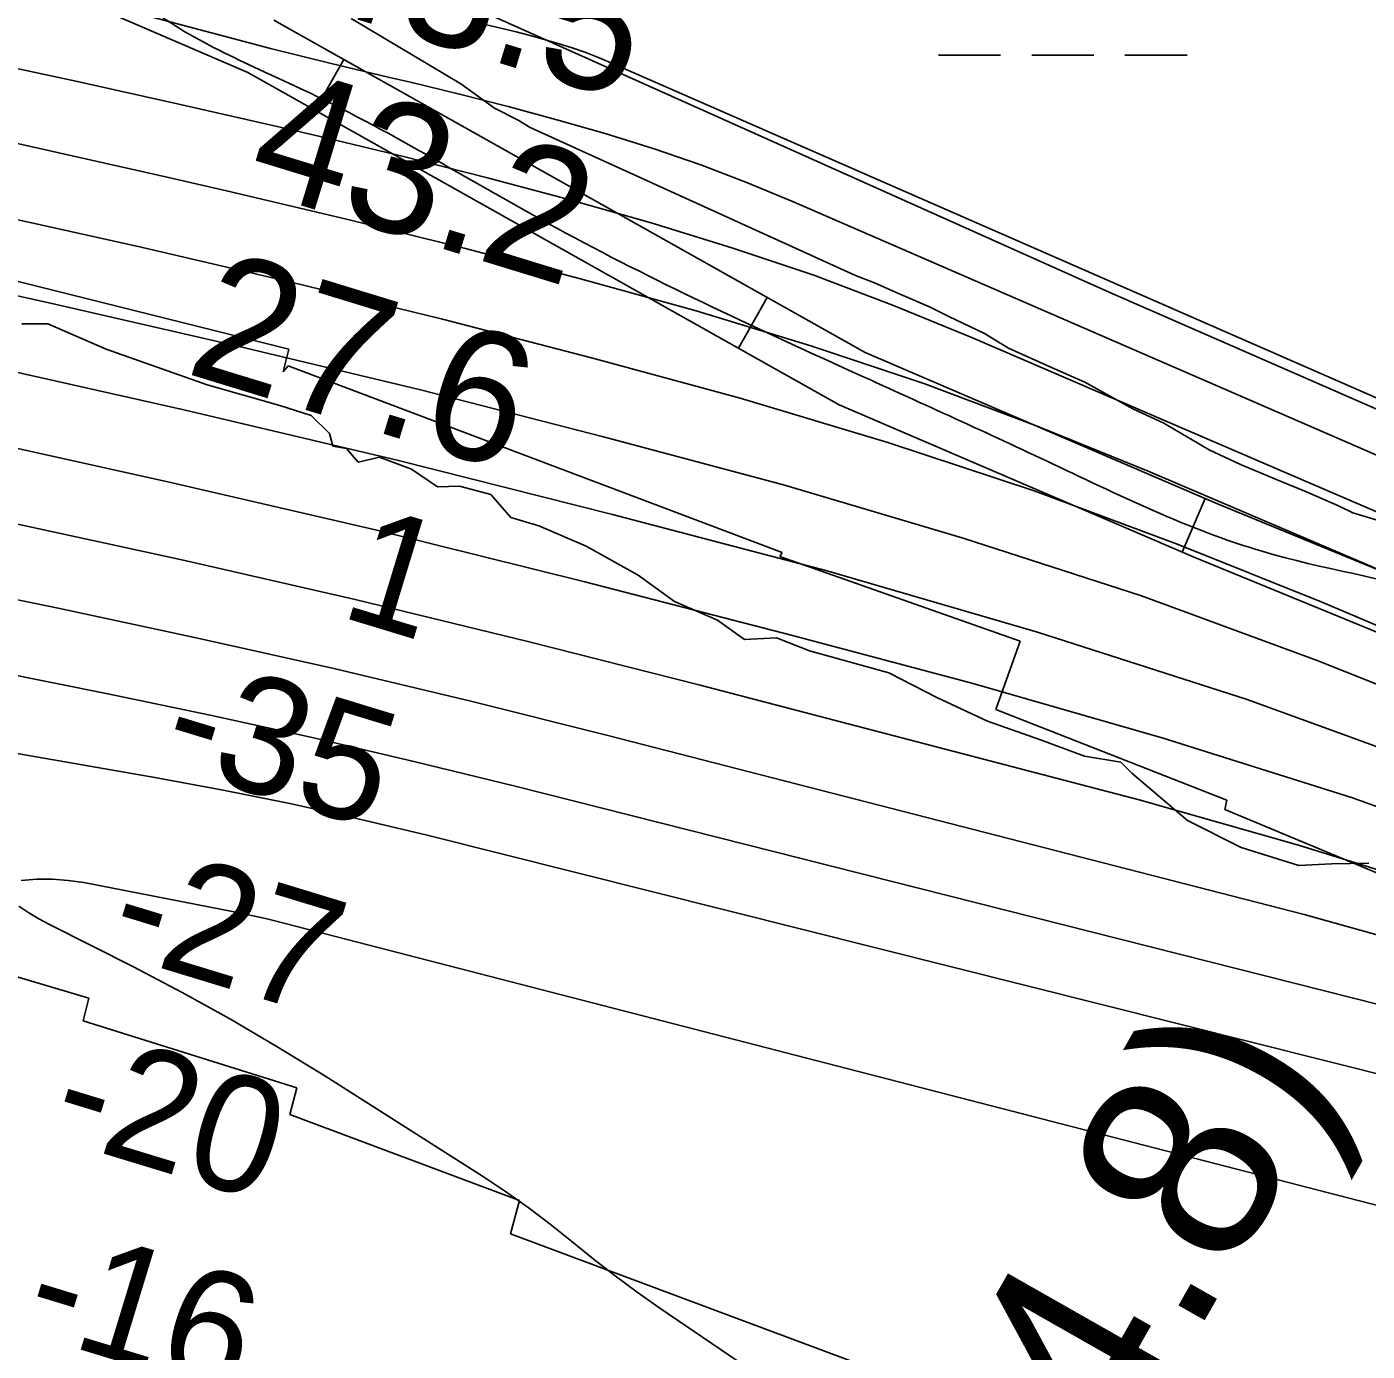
# Model space of a CAD drawing. Extents: x 3245246 to 3283090, y 806824 to 832173.
# Drawn here: x 3266173 to 3266863, y 822566 to 823248 of the extents above; entities that cross this region are included whole.
import ezdxf

# ---------------------------------------------------------------- set-up
doc = ezdxf.new("R2010")
doc.units = 0
for name, color, linetype in [('V-CHAN-NAID', 7, 'Continuous'), ('V-RIVR-EDGE', 7, 'Continuous'), ('V-RIVR-RANG', 7, 'Continuous'), ('V-ROAD-CNTR', 7, 'Continuous'), ('V-RRAP-RVMT', 7, 'Continuous'), ('V-SITE-VEGE', 7, 'Continuous'), ('V-TOPO-DPTH', 7, 'Continuous'), ('V-TOPO-MAJR', 7, 'Continuous'), ('V-TOPO-MINR', 7, 'Continuous'), ('V-TOPO-WATR', 7, 'Continuous'), ('V-WETL-SWMP', 7, 'Continuous')]:
    doc.layers.add(name, color=color, linetype=linetype)

msp = doc.modelspace()

# ---------------------------------------------------------------- linework, layer by layer
at = {"layer": 'V-RIVR-EDGE'}
msp.add_lwpolyline([(3266864.21, 822817.13), (3266845.08, 822816.74), (3266828.13, 822815.92), (3266798.59, 822825.12), (3266770.81, 822839.09), (3266742.18, 822863.51), (3266736.54, 822869.17), (3266717.86, 822872.26), (3266695.28, 822880.58), (3266667.92, 822890.21), (3266641.87, 822902.44), (3266617.12, 822915.11), (3266576.29, 822926.51), (3266559.35, 822933.07), (3266542.83, 822932.25), (3266528.95, 822942.28), (3266506.8, 822951.89), (3266488.14, 822965.42), (3266461.23, 822980.26), (3266436.92, 822990.75), (3266422.58, 822995.14), (3266412.18, 823006.9), (3266396.11, 823011.29), (3266384.8, 823010.88), (3266371.35, 823020.04), (3266354.85, 823026.17), (3266343.97, 823023.58), (3266337.91, 823030.55), (3266330.96, 823031.88), (3266329.23, 823038.4), (3266319.69, 823047.55), (3266303.62, 823052.81), (3266266.27, 823063.33), (3266214.15, 823081.72), (3266184.19, 823094.83), (3266170.71, 823094.87)], dxfattribs=at)
at = {"layer": 'V-ROAD-CNTR'}
for p, q in [((3266321.84, 823204.76), (3266336.54, 823230.92)), ((3266539.76, 823082.26), (3266554.47, 823108.41)), ((3266768.16, 822977.33), (3266779.99, 823004.9))]:
    msp.add_line(p, q, dxfattribs=at)
for points in [[(3267449.55, 822844.23), (3267299.29, 822905.01), (3267218.78, 822918.16), (3267106.49, 822904.55), (3266991.95, 822904.55), (3266872.16, 822934.49), (3266774.74, 822974.51), (3266591.6, 823053.12), (3266287.18, 823224.24), (3266106.47, 823302.18)], [(3267463.29, 822871.03), (3267307.43, 822934.08), (3267219.4, 822948.45), (3267104.68, 822934.55), (3266995.65, 822934.55), (3266881.55, 822963.07), (3266786.35, 823002.17), (3266604.9, 823080.06), (3266300.51, 823251.17)]]:
    msp.add_lwpolyline(points, dxfattribs=at)
msp.add_spline([(3265843.13, 823432.94), (3265858.98, 823417.12), (3265884.36, 823393.48), (3265921.56, 823385.9), (3265988.57, 823351.07), (3266047.21, 823332.33), (3266110.89, 823317.69), (3266174.63, 823302.49), (3266237.94, 823256.14), (3266318.96, 823213.69), (3266446.25, 823144.04), (3266598.22, 823070.18), (3266698.27, 823024.21), (3266809.76, 822977.55), (3266902.83, 822954.65), (3266981.51, 822929.37), (3267047.02, 822922.93), (3267126.67, 822926.97), (3267196.8, 822934.46), (3267240.76, 822931.16), (3267315.46, 822929.02), (3267389.48, 822902.91), (3267472.52, 822855.33), (3267548.21, 822799.11), (3267673.18, 822703.23), (3267729.53, 822659.19), (3267800.82, 822580.02), (3267841.58, 822514.78), (3267890.36, 822443.64), (3267961.46, 822390.31), (3268026.22, 822347.95), (3268097.47, 822313.66), (3268226.82, 822221.48), (3268328.91, 822136.16), (3268437.97, 822030.19), (3268539.63, 821913.73), (3268611.4, 821855.02), (3268669.68, 821832.99), (3268741.62, 821835.21), (3268780.98, 821862.31), (3268824.18, 821916.6), (3268873.06, 822006.27), (3268932.52, 822098.07), (3268972.12, 822145.49), (3269019.4, 822162.03), (3269055.98, 822158.33), (3269086.75, 822138.72), (3269215.73, 821995.56), (3269467.12, 821682.49), (3269665.02, 821425.34), (3269890.24, 821132.34), (3269935.57, 821060.84), (3269937.76, 820947.01), (3269911.92, 820878.37), (3269882.42, 820803.43), (3269850.37, 820754.68), (3269820.83, 820702.94), (3269847.45, 820661.45), (3269995.31, 820504.9), (3270135.08, 820342.32), (3270215.8, 820249.25), (3270280.88, 820161.54), (3270409.84, 819983.24), (3270585.16, 819734.7), (3270723.07, 819531.19), (3270847.77, 819342.24), (3270941.21, 819194.89), (3271024.16, 819065.03), (3271103.72, 818955.95), (3271217.86, 818809.2), (3271322.11, 818665.04), (3271450.94, 818481.15), (3271547.8, 818329.85), (3271656.16, 818158.96), (3271778.9, 817965.4), (3271939.04, 817707.54), (3272036.56, 817466.51), (3272126.72, 817285.29), (3272211.94, 817051.13), (3272318, 816867.47), (3272429.35, 816683.19), (3272508.65, 816556.22), (3272571.56, 816398.68), (3272670.41, 816197), (3272779.92, 816022.86), (3272872.13, 815803.22), (3272964.65, 815556.57)], degree=3, dxfattribs=at)
at = {"layer": 'V-RRAP-RVMT'}
for p, q in [((3266044.61, 823147.63), (3266308.29, 823081.71)), ((3266044.61, 823147.63), (3266308.29, 823081.71)), ((3266308.29, 823081.71), (3266305.27, 823070.07)), ((3266308.29, 823081.71), (3266305.27, 823070.07)), ((3266305.27, 823070.07), (3266307.92, 823073.19)), ((3266305.27, 823070.07), (3266307.92, 823073.19)), ((3266307.92, 823073.19), (3266562.27, 822977.01)), ((3266307.92, 823073.19), (3266562.27, 822977.01)), ((3266562.27, 822977.01), (3266561.09, 822974.98)), ((3266562.27, 822977.01), (3266561.09, 822974.98)), ((3266561.09, 822974.98), (3266684.68, 822931.49)), ((3266561.09, 822974.98), (3266684.68, 822931.49)), ((3266684.68, 822931.49), (3266672.16, 822896.23)), ((3266684.68, 822931.49), (3266672.16, 822896.23)), ((3266672.16, 822896.23), (3266791.11, 822849.5)), ((3266672.16, 822896.23), (3266791.11, 822849.5)), ((3266791.11, 822849.5), (3266790.1, 822844.83)), ((3266791.11, 822849.5), (3266790.1, 822844.83)), ((3266790.1, 822844.83), (3266978.21, 822766.28)), ((3266790.1, 822844.83), (3266978.21, 822766.28)), ((3266205.25, 822747.67), (3266090.95, 822781.37)), ((3266205.25, 822747.67), (3266090.95, 822781.37)), ((3266202.37, 822735.99), (3266205.25, 822747.67)), ((3266202.37, 822735.99), (3266205.25, 822747.67)), ((3266312.39, 822701.48), (3266202.37, 822735.99)), ((3266312.39, 822701.48), (3266202.37, 822735.99)), ((3266308.73, 822687.69), (3266312.39, 822701.48)), ((3266308.73, 822687.69), (3266312.39, 822701.48)), ((3266426.96, 822643.43), (3266308.73, 822687.69)), ((3266426.96, 822643.43), (3266308.73, 822687.69)), ((3266422.35, 822626.31), (3266426.96, 822643.43)), ((3266422.35, 822626.31), (3266426.96, 822643.43)), ((3266670.53, 822533.66), (3266422.35, 822626.31)), ((3266670.53, 822533.66), (3266422.35, 822626.31))]:
    msp.add_line(p, q, dxfattribs=at)
at = {"layer": 'V-SITE-VEGE'}
for p, q in [((3266396.85, 823218.34), (3266340.26, 823251.96)), ((3266414.06, 823205.9), (3266396.85, 823218.34)), ((3266426.37, 823199.67), (3266414.06, 823205.9)), ((3266432.51, 823195.93), (3266426.37, 823199.67)), ((3266599.94, 823119.75), (3266432.51, 823195.93)), ((3266609.79, 823116), (3266599.94, 823119.75)), ((3266620.87, 823111), (3266609.79, 823116)), ((3266638.1, 823103.5), (3266620.87, 823111)), ((3266647.95, 823098.51), (3266638.1, 823103.5)), ((3266666.41, 823089.78), (3266647.95, 823098.51)), ((3266678.71, 823082.31), (3266666.41, 823089.78)), ((3266700.87, 823072.31), (3266678.71, 823082.31)), ((3266718.11, 823064.81), (3266700.87, 823072.31)), ((3266742.72, 823051.11), (3266718.11, 823064.81)), ((3266758.72, 823043.62), (3266742.72, 823051.11)), ((3266782.09, 823029.92), (3266758.72, 823043.62)), ((3266798.1, 823022.43), (3266782.09, 823029.92)), ((3266819.03, 823013.67), (3266798.1, 823022.43)), ((3266831.34, 823008.67), (3266819.03, 823013.67)), ((3266848.58, 823001.18), (3266831.34, 823008.67)), ((3266855.96, 822997.43), (3266848.58, 823001.18)), ((3266873.21, 822992.4), (3266855.96, 822997.43))]:
    msp.add_line(p, q, dxfattribs=at)
at = {"layer": 'V-TOPO-DPTH'}
for points in [[(3265411.19, 823263.45), (3265515.35, 823244.51), (3265642.02, 823219.58), (3265764.75, 823194.99), (3265887.36, 823169.83), (3266009.79, 823143.83), (3266132.11, 823117.26), (3266187.85, 823104.95), (3266282.03, 823083.38), (3266375.97, 823060.86), (3266469.55, 823036.89), (3266562.89, 823011.96), (3266655.44, 822984.53), (3266747.18, 822954.75), (3266837.7, 822921.45), (3266927.4, 822885.79), (3267064.08, 822828.37), (3267159.55, 822786.14), (3267253.85, 822741.58), (3267346.43, 822693.53), (3267437.85, 822643.14)], [(3265483.87, 823172.33), (3265577.17, 823154.35), (3265670.38, 823135.94), (3265763.47, 823116.88), (3265856.46, 823097.38), (3266138.27, 823037.25), (3266246.02, 823013.42), (3266353.5, 822988.51), (3266460.61, 822962), (3266567.45, 822934.41), (3266659.89, 822909.81), (3266758.29, 822881.52), (3266855.82, 822850.68), (3266952.05, 822816.01), (3267047.42, 822778.79), (3267090.83, 822760.85), (3267163.16, 822729.28), (3267234.59, 822695.87), (3267304.65, 822659.7), (3267373.81, 822621.68), (3267434.86, 822586.55)], [(3267434.86, 822586.55), (3267373.81, 822621.68), (3267304.65, 822659.7), (3267234.59, 822695.87), (3267163.16, 822729.28), (3267090.83, 822760.85), (3267047.42, 822778.79), (3266952.05, 822816.01), (3266855.82, 822850.68), (3266758.29, 822881.52), (3266659.89, 822909.81), (3266567.45, 822934.41), (3266460.61, 822962), (3266353.5, 822988.51), (3266246.02, 823013.42), (3266138.27, 823037.25), (3265856.46, 823097.38), (3265763.47, 823116.88), (3265670.38, 823135.94), (3265577.17, 823154.35), (3265483.87, 823172.33)], [(3265522.71, 823085.26), (3266189.44, 822948.34), (3266260.46, 822933.21), (3266331.32, 822917.38), (3266401.94, 822900.51), (3266472.4, 822882.94), (3266830.92, 822790.74), (3266896.75, 822772.38), (3266962, 822752.28), (3267026.39, 822729.57), (3267090.21, 822705.11), (3267117.81, 822693.88), (3267166.91, 822672.74), (3267215.38, 822650.3), (3267262.89, 822625.9), (3267309.76, 822600.2), (3267351.22, 822576.36), (3267417.95, 822537.11)], [(3267417.95, 822537.11), (3267351.22, 822576.36), (3267309.76, 822600.2), (3267262.89, 822625.9), (3267215.38, 822650.3), (3267166.91, 822672.74), (3267117.81, 822693.88), (3267090.21, 822705.11), (3267026.39, 822729.57), (3266962, 822752.28), (3266896.75, 822772.38), (3266830.92, 822790.74), (3266472.4, 822882.94), (3266401.94, 822900.51), (3266331.32, 822917.38), (3266260.46, 822933.21), (3266189.44, 822948.34), (3265522.71, 823085.26)], [(3267913.9, 822146.27), (3267405.65, 822481.07), (3267371.56, 822503.08), (3267337.21, 822524.67), (3267302.47, 822545.64), (3267267.47, 822566.18), (3267245.69, 822578.69), (3267221.13, 822592.13), (3267196.22, 822604.85), (3267170.79, 822616.51), (3267145.02, 822627.46), (3267131.46, 822632.89), (3267098.44, 822645.33), (3267065.11, 822656.88), (3267031.35, 822667.07), (3266997.3, 822676.35), (3266379.49, 822831.47), (3266344.61, 822839.82), (3266309.62, 822847.65), (3266274.47, 822854.71), (3266239.2, 822861.26), (3265773.14, 822942.46), (3265724.99, 822948.64), (3265676.77, 822951.92)], [(3267913.9, 822146.27), (3267405.65, 822481.07), (3267371.56, 822503.08), (3267337.21, 822524.67), (3267302.47, 822545.64), (3267267.47, 822566.18), (3267245.69, 822578.69), (3267221.13, 822592.13), (3267196.22, 822604.85), (3267170.79, 822616.51), (3267145.02, 822627.46), (3267131.46, 822632.89), (3267098.44, 822645.33), (3267065.11, 822656.88), (3267031.35, 822667.07), (3266997.3, 822676.35), (3266379.49, 822831.47), (3266344.61, 822839.82), (3266309.62, 822847.65), (3266274.47, 822854.71), (3266239.2, 822861.26), (3265773.14, 822942.46), (3265724.99, 822948.64), (3265676.77, 822951.92)], [(3266170.49, 822808.18), (3266178.55, 822808.81), (3266186.6, 822808.93), (3266194.61, 822808.28), (3266202.61, 822807.12), (3266281.81, 822791.75), (3266286.65, 822790.77), (3266291.49, 822789.72)], [(3266170.49, 822808.18), (3266178.55, 822808.81), (3266186.6, 822808.93), (3266194.61, 822808.28), (3266202.61, 822807.12), (3266281.81, 822791.75), (3266286.65, 822790.77), (3266291.49, 822789.72)], [(3266565.7, 822542.79), (3266499.29, 822587.99), (3266487.64, 822596.18), (3266476.15, 822604.6), (3266464.92, 822613.35), (3266453.86, 822622.32), (3266442.76, 822631.24), (3266431.44, 822639.86), (3266419.8, 822648.04), (3266407.93, 822655.92), (3266326.73, 822707.58), (3266302.57, 822722.46), (3266278.14, 822736.85), (3266253.29, 822750.52), (3266228.18, 822763.7), (3266185.03, 822785.55), (3266179.61, 822788.49), (3266174.3, 822791.61), (3266169.18, 822795.03)], [(3266565.7, 822542.79), (3266499.29, 822587.99), (3266487.64, 822596.18), (3266476.15, 822604.6), (3266464.92, 822613.35), (3266453.86, 822622.32), (3266442.76, 822631.24), (3266431.44, 822639.86), (3266419.8, 822648.04), (3266407.93, 822655.92), (3266326.73, 822707.58), (3266302.57, 822722.46), (3266278.14, 822736.85), (3266253.29, 822750.52), (3266228.18, 822763.7), (3266185.03, 822785.55), (3266179.61, 822788.49), (3266174.3, 822791.61), (3266169.18, 822795.03)], [(3266291.49, 822789.72), (3266296.3, 822788.59), (3266301.1, 822787.4), (3267159.25, 822565.93), (3267162.3, 822565.09), (3267165.33, 822564.17), (3267168.32, 822563.13), (3267171.29, 822562.03), (3267172.45, 822561.57), (3267174.79, 822560.59), (3267177.11, 822559.54), (3267179.38, 822558.38), (3267181.61, 822557.17), (3267183.6, 822556.02), (3267186.79, 822554.16), (3267189.95, 822552.25), (3267193.08, 822550.3), (3267196.19, 822548.31), (3267930.77, 822068.93)], [(3266291.49, 822789.72), (3266296.3, 822788.59), (3266301.1, 822787.4), (3267159.25, 822565.93), (3267162.3, 822565.09), (3267165.33, 822564.17), (3267168.32, 822563.13), (3267171.29, 822562.03), (3267172.45, 822561.57), (3267174.79, 822560.59), (3267177.11, 822559.54), (3267179.38, 822558.38), (3267181.61, 822557.17), (3267183.6, 822556.02), (3267186.79, 822554.16), (3267189.95, 822552.25), (3267193.08, 822550.3), (3267196.19, 822548.31), (3267930.77, 822068.93)]]:
    msp.add_lwpolyline(points, dxfattribs=at)
at = {"layer": 'V-TOPO-MAJR'}
msp.add_lwpolyline([(3267533.89, 822675.29), (3267409.12, 822744.33), (3267282.87, 822810.4), (3267154.39, 822872.04), (3267024.43, 822930.72), (3266660.24, 823087.56), (3266619.52, 823104.2), (3266578.43, 823119.8), (3266536.79, 823133.86), (3266494.78, 823146.88), (3266452.4, 823158.78), (3266409.89, 823170.21), (3266367.21, 823180.95), (3266324.4, 823191.22), (3266304.46, 823195.83), (3266251.56, 823207.88), (3266198.6, 823219.69), (3266145.57, 823231.13), (3266092.48, 823242.34), (3265645.66, 823335.1)], dxfattribs=at)
at = {"layer": 'V-TOPO-MINR'}
for points in [[(3267501.88, 822664.58), (3267388.22, 822727.39), (3267273.18, 822787.43), (3267156.07, 822843.33), (3267037.58, 822896.46), (3266750.68, 823018.99), (3266693.41, 823042.18), (3266635.62, 823063.9), (3266577.05, 823083.41), (3266517.96, 823101.46), (3266458.35, 823117.92), (3266398.58, 823133.74), (3266338.56, 823148.6), (3266278.38, 823162.83), (3266247.89, 823169.78), (3266172.28, 823186.74), (3266096.6, 823203.35), (3266020.81, 823219.45), (3265944.95, 823235.2), (3265602.28, 823305.14)], [(3267469.87, 822653.86), (3267367.32, 822710.45), (3267263.51, 822764.49), (3267157.79, 822814.69), (3267050.8, 822862.34), (3266839.72, 822951.75), (3266766.12, 822981.27), (3266691.86, 823008.89), (3266616.59, 823033.64), (3266540.65, 823056.49), (3266464.06, 823077.29), (3266387.27, 823097.29), (3266310.17, 823116.08), (3266232.87, 823134.07), (3266190.46, 823143.59), (3266091.73, 823165.39), (3265992.9, 823186.74), (3265893.93, 823207.41), (3265794.86, 823227.63), (3265558.84, 823274.94)], [(3267437.85, 822643.14), (3267346.43, 822693.53), (3267253.85, 822741.58), (3267159.55, 822786.14), (3267064.08, 822828.37), (3266927.4, 822885.79), (3266837.7, 822921.45), (3266747.18, 822954.75), (3266655.44, 822984.53), (3266562.89, 823011.96), (3266469.55, 823036.89), (3266375.97, 823060.86), (3266282.03, 823083.38), (3266187.85, 823104.95), (3266132.11, 823117.26), (3266009.79, 823143.83), (3265887.36, 823169.83), (3265764.75, 823194.99), (3265642.02, 823219.58), (3265515.35, 823244.51), (3265411.19, 823263.45)], [(3267497.55, 822579.62), (3267405.83, 822632.42), (3267325.54, 822676.61), (3267244.21, 822718.71), (3267161.34, 822757.67), (3267077.43, 822794.53), (3267013.78, 822821.06), (3266908.18, 822862.65), (3266801.63, 822901.45), (3266693.64, 822936.04), (3266584.69, 822967.84), (3266474.82, 822996.7), (3266364.68, 823024.44), (3266254.12, 823050.5), (3266143.3, 823075.45), (3266018, 823102.66), (3265899.01, 823128.07), (3265779.91, 823152.92), (3265660.64, 823176.94), (3265541.25, 823200.41), (3265471.81, 823213.81), (3265386.88, 823228.94), (3265301.71, 823242.43), (3265216.2, 823253.46)], [(3267430.02, 822761.27), (3267292.57, 822833.42), (3267152.74, 822900.84), (3267011.34, 822965.13), (3266568.34, 823157.5), (3266544.42, 823167.37), (3266520.27, 823176.64), (3266495.8, 823185.01), (3266471.11, 823192.78), (3266446.2, 823199.88), (3266421.22, 823206.69), (3266396.12, 823213.08), (3266370.95, 823219.18), (3266360.04, 823221.72), (3266329.4, 823229.06), (3266298.83, 823236.65), (3266268.34, 823244.6), (3266237.92, 823252.79)], [(3267450.93, 822778.23), (3267302.29, 822856.46), (3267151.14, 822929.73), (3266998.32, 822999.69), (3266474.91, 823228.89), (3266468.02, 823231.76), (3266461.07, 823234.46), (3266454.03, 823236.9), (3266446.92, 823239.16), (3266439.75, 823241.24), (3266432.56, 823243.22), (3266425.33, 823245.08), (3266418.07, 823246.84), (3266415.08, 823247.54), (3266406.35, 823249.69)], [(3267475.61, 822532.84), (3267393.05, 822581.45), (3267341.79, 822610.94), (3267283.77, 822642.8), (3267224.98, 822673.07), (3267165.02, 822700.97), (3267104.29, 822727.3), (3267069.01, 822741.76), (3266989.52, 822772.5), (3266909.31, 822801.1), (3266828.02, 822826.47), (3266746.01, 822849.69), (3266519.97, 822908.83), (3266431.3, 822931.33), (3266342.42, 822952.95), (3266253.23, 822973.25), (3266163.83, 822992.67), (3265691.45, 823091.59), (3265625.03, 823105.26), (3265558.55, 823118.61), (3265491.97, 823131.49)], [(3267417.95, 822537.11), (3267351.22, 822576.36), (3267309.76, 822600.2), (3267262.89, 822625.9), (3267215.38, 822650.3), (3267166.91, 822672.74), (3267117.81, 822693.88), (3267090.21, 822705.11), (3267026.39, 822729.57), (3266962, 822752.28), (3266896.75, 822772.38), (3266830.92, 822790.74), (3266472.4, 822882.94), (3266401.94, 822900.51), (3266331.32, 822917.38), (3266260.46, 822933.21), (3266189.44, 822948.34), (3265522.71, 823085.26)], [(3267460.62, 822479.38), (3267410.72, 822510.85), (3267360.23, 822541.37), (3267309.36, 822571.27), (3267277.73, 822589.45), (3267242.01, 822609.01), (3267205.79, 822627.56), (3267168.84, 822644.59), (3267131.39, 822660.61), (3267111.02, 822668.82), (3267062.69, 822687.18), (3267013.92, 822704.2), (3266964.51, 822719.22), (3266914.65, 822732.91), (3266424.75, 822856.74), (3266372.55, 822869.52), (3266320.22, 822881.8), (3266267.73, 822893.3), (3266215.11, 822904.29), (3265349.91, 823078.34)], [(3267913.9, 822146.27), (3267405.65, 822481.07), (3267371.56, 822503.08), (3267337.21, 822524.67), (3267302.47, 822545.64), (3267267.47, 822566.18), (3267245.69, 822578.69), (3267221.13, 822592.13), (3267196.22, 822604.85), (3267170.79, 822616.51), (3267145.02, 822627.46), (3267131.46, 822632.89), (3267098.44, 822645.33), (3267065.11, 822656.88), (3267031.35, 822667.07), (3266997.3, 822676.35), (3266379.49, 822831.47), (3266344.61, 822839.82), (3266309.62, 822847.65), (3266274.47, 822854.71), (3266239.2, 822861.26), (3265773.14, 822942.46), (3265724.99, 822948.64), (3265676.77, 822951.92)], [(3266291.49, 822789.72), (3266286.65, 822790.77), (3266281.81, 822791.75), (3266202.61, 822807.12), (3266194.61, 822808.28), (3266186.6, 822808.93), (3266178.55, 822808.81), (3266170.49, 822808.18)], [(3266169.18, 822795.03), (3266174.3, 822791.61), (3266179.61, 822788.49), (3266185.03, 822785.55), (3266228.18, 822763.7), (3266253.29, 822750.52), (3266278.14, 822736.85), (3266302.57, 822722.46), (3266326.73, 822707.58), (3266407.93, 822655.92), (3266419.8, 822648.04), (3266431.44, 822639.86), (3266442.76, 822631.24), (3266453.86, 822622.32), (3266464.92, 822613.35), (3266476.15, 822604.6), (3266487.64, 822596.18), (3266499.29, 822587.99), (3266565.7, 822542.79)], [(3267930.77, 822068.93), (3267196.19, 822548.31), (3267193.08, 822550.3), (3267189.95, 822552.25), (3267186.79, 822554.16), (3267183.6, 822556.02), (3267181.61, 822557.17), (3267179.38, 822558.38), (3267177.11, 822559.54), (3267174.79, 822560.59), (3267172.45, 822561.57), (3267171.29, 822562.03), (3267168.32, 822563.13), (3267165.33, 822564.17), (3267162.3, 822565.09), (3267159.25, 822565.93), (3266301.1, 822787.4), (3266296.3, 822788.59), (3266291.49, 822789.72)]]:
    msp.add_lwpolyline(points, dxfattribs=at)
at = {"layer": 'V-TOPO-WATR'}
msp.add_lwpolyline([(3267434.86, 822586.55), (3267373.81, 822621.68), (3267304.65, 822659.7), (3267234.59, 822695.87), (3267163.16, 822729.28), (3267090.83, 822760.85), (3267047.42, 822778.79), (3266952.05, 822816.01), (3266855.82, 822850.68), (3266758.29, 822881.52), (3266659.89, 822909.81), (3266567.45, 822934.41), (3266460.61, 822962), (3266353.5, 822988.51), (3266246.02, 823013.42), (3266138.27, 823037.25), (3265856.46, 823097.38), (3265763.47, 823116.88), (3265670.38, 823135.94), (3265577.17, 823154.35), (3265483.87, 823172.33)], dxfattribs=at)
at = {"layer": 'V-WETL-SWMP'}
for p, q in [((3266642.67, 823233.17), (3266674.67, 823233.16)), ((3266690.67, 823233.15), (3266722.67, 823233.14)), ((3266738.67, 823233.13), (3266770.67, 823233.12))]:
    msp.add_line(p, q, dxfattribs=at)
msp.add_lwpolyline([(3267477.48, 822965.28), (3267331.92, 823026.38), (3267186.36, 823026.38), (3267106.53, 823021.68), (3267003.23, 823021.68), (3266881.15, 823045.17), (3266730.89, 823110.97), (3266101.7, 823392.94)], dxfattribs=at)

# ---------------------------------------------------------------- texts
at = {"layer": 'V-CHAN-NAID'}
msp.add_text('BAYOU SARA BEND (264.8)', height=100, rotation=60.38485, dxfattribs=at).set_placement((3265991.46, 821194.99))
at = {"layer": 'V-RIVR-RANG'}
for s, height, rotation, p in [('43.5', 67, 342.96833, (3266313.8, 823260.59)), ('43.2', 67, 342.96833, (3266284.75, 823164.9)), ('27.6', 67, 342.96833, (3266253.93, 823069.76)), ('1', 60, 343.04589, (3266333.53, 822944.44)), ('-35', 60, 343.04589, (3266240.53, 822868.24)), ('-27', 60, 343.04589, (3266213.29, 822772)), ('-20', 60, 343.04589, (3266183.57, 822676.52)), ('-16', 60, 343.04589, (3266169.66, 822576.22))]:
    msp.add_text(s, height=height, rotation=rotation, dxfattribs=at).set_placement(p)

doc.saveas('drawing.dxf')
